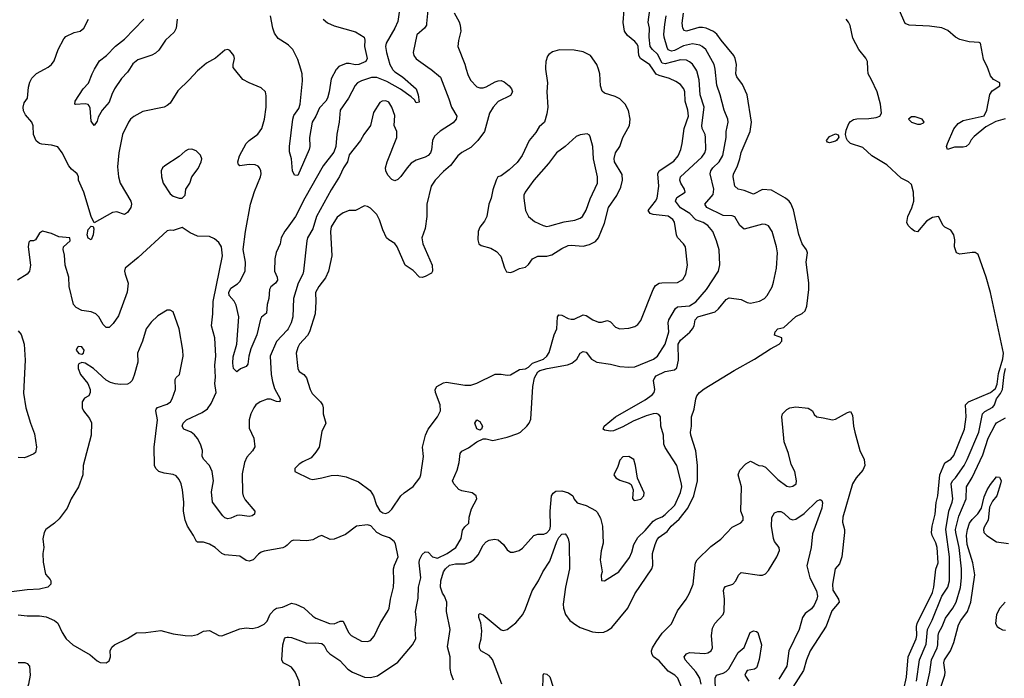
# Model space of a CAD drawing. Header units: inches. Extents: x 1682530 to 1839546, y 640742 to 791647.
# Tile 640 of 656: x 1758240 to 1764722, y 705989 to 710326. Entities that reach past the tile are written whole.
import ezdxf

# ---------------------------------------------------------------- set-up
doc = ezdxf.new("R2010")
doc.units = ezdxf.units.IN
doc.header["$MEASUREMENT"] = 0
for name, color, linetype in [('B7750', 7, 'Continuous'), ('B7751', 7, 'Continuous'), ('B7760', 7, 'Continuous'), ('B7761', 7, 'Continuous')]:
    doc.layers.add(name, color=color, linetype=linetype)

msp = doc.modelspace()

# ---------------------------------------------------------------- linework, layer by layer
at = {"layer": 'B7750', "color": 5}
for points, elevation in [([(1759422.8, 710000), (1759410.2, 709989.8), (1759356.4, 709930), (1759282.1, 709857.9), (1759230, 709777), (1759210, 709760.9), (1759190, 709749.6), (1759050, 709720.9), (1758991.6, 709688.4), (1758970.2, 709669.8), (1758956.1, 709650), (1758917.8, 709570), (1758893.4, 709450), (1758884.2, 709355.8), (1758891.1, 709290), (1758901.5, 709250), (1758972.5, 709130), (1758976, 709110), (1758971, 709090), (1758950, 709056.9), (1758930, 709043), (1758879.5, 709059.5), (1758850, 709056.8), (1758730, 708988), (1758710, 709029), (1758661.5, 709190), (1758627.6, 709270), (1758627.6, 709290), (1758618.7, 709310), (1758581.5, 709341.5), (1758563.3, 709363.3), (1758520.4, 709450), (1758490, 709488.3), (1758450, 709500.3), (1758385.4, 709505.4), (1758369.5, 709510), (1758348, 709528), (1758331.1, 709570), (1758327.8, 709627.8), (1758320.7, 709650), (1758278.2, 709698.2), (1758265.7, 709725.7), (1758262.3, 709750), (1758270, 709777.4), (1758290.8, 709810), (1758298.8, 709881.2), (1758306.6, 709913.4), (1758319.6, 709940.4), (1758350, 709972), (1758404, 710000)], 840), ([(1758963, 710000), (1758950, 709979.5), (1758910, 709937.6), (1758864.2, 709870), (1758846.3, 709833.7), (1758830, 709783.6), (1758783.1, 709730), (1758757, 709683), (1758750, 709658), (1758730, 709628.7), (1758710, 709658), (1758703.7, 709743.7), (1758698.2, 709758.2), (1758690, 709767.6), (1758671, 709771), (1758608, 709768), (1758604, 709770), (1758604.2, 709790), (1758657.7, 709870), (1758691.9, 709908.1), (1758716.5, 709970), (1758733.3, 710000)], 820), ([(1760000, 708953.3), (1759985.9, 708934.1), (1759962.1, 708890), (1759954.3, 708850), (1759928.1, 708792), (1759919.4, 708750), (1759916.6, 708670), (1759935.5, 708630), (1759936.9, 708610), (1759923.8, 708590), (1759894.3, 708565.7), (1759883.5, 708550), (1759879.7, 708490), (1759869.5, 708449.5), (1759865.7, 708394.3), (1759831.9, 708368.1), (1759825.3, 708354.7), (1759801.7, 708250), (1759761.6, 708158.4), (1759747.7, 708110), (1759741.4, 708058.6), (1759730, 708041.6), (1759692.5, 708027.5), (1759670, 708006), (1759648.4, 708030), (1759643.3, 708063.3), (1759645.6, 708105.6), (1759669.3, 708190), (1759682.3, 708370), (1759665.1, 708445.1), (1759651.4, 708471.4), (1759619.3, 708510), (1759616.5, 708530), (1759630, 708556.9), (1759673.8, 708586.2), (1759690, 708602.6), (1759723.9, 708670), (1759727.4, 708730), (1759712, 708812), (1759725.6, 708930), (1759758.8, 709110), (1759786.3, 709193.7), (1759826.3, 709290), (1759829.6, 709310), (1759827.6, 709330), (1759819.6, 709350), (1759810, 709360.7), (1759790, 709369.6), (1759750, 709372.8), (1759690, 709362.7), (1759681.2, 709370), (1759675.6, 709390), (1759686.6, 709430), (1759729.8, 709510), (1759750, 709530.2), (1759808.1, 709571.9), (1759834.8, 709610), (1759852.4, 709670), (1759863.5, 709750), (1759863.5, 709823.5), (1759857.6, 709850), (1759830, 709877.6), (1759750, 709909.7), (1759710, 709932), (1759653.4, 710000)], 840), ([(1760000, 708281.1), (1759930, 708206), (1759889.5, 708110), (1759895.8, 707990), (1759904.2, 707944.2), (1759917.4, 707897.4), (1759955.6, 707830), (1759953.4, 707810), (1759930, 707811.1), (1759890, 707826.4), (1759870, 707827.9), (1759822.7, 707810), (1759795.2, 707790), (1759781.6, 707770), (1759761.6, 707730), (1759750.2, 707690), (1759750, 707636.3), (1759782, 707570), (1759787.6, 707512.4), (1759773.4, 707486.6), (1759734.7, 707445.3), (1759719.6, 707410), (1759704.7, 707335.3), (1759707.5, 707210), (1759711.9, 707190), (1759725.2, 707165.2), (1759787.2, 707090), (1759786.4, 707070), (1759770, 707059.1), (1759750, 707054), (1759690, 707063.5), (1759670, 707062), (1759630, 707043.1), (1759610, 707039.7), (1759590, 707045.4), (1759578.3, 707058.3), (1759509.8, 707150), (1759502.7, 707217.3), (1759516.4, 707290), (1759507.9, 707350), (1759488.7, 707390), (1759453, 707430), (1759441.6, 707450), (1759443, 707490), (1759430, 707531.8), (1759410, 707567.3), (1759390, 707591.3), (1759369, 707609), (1759320.9, 707630), (1759309.7, 707649.7), (1759315.8, 707670), (1759337.6, 707690), (1759441.1, 707738.9), (1759475.6, 707764.4), (1759501.2, 707798.8), (1759532.9, 707870), (1759524.1, 707930), (1759528.4, 707971.6), (1759524.5, 708050), (1759530.6, 708110.6), (1759525.7, 708230), (1759502.3, 708310), (1759512, 708388), (1759513.4, 708470), (1759575.1, 708770), (1759568.2, 708830), (1759550, 708857.6), (1759523.1, 708883.1), (1759490, 708897.4), (1759410, 708900.8), (1759362.3, 708922.3), (1759310, 708957), (1759250, 708938), (1759230, 708939.5), (1759210, 708934.5), (1759020.5, 708759.5), (1758934, 708690), (1758930.3, 708670), (1758934, 708650), (1758953, 708590), (1758947.3, 708532.7), (1758890, 708376.2), (1758855, 708325), (1758830, 708299.7), (1758810, 708298.9), (1758790, 708318.9), (1758761.4, 708370), (1758741.3, 708390), (1758710, 708401.4), (1758649.7, 708410), (1758611.1, 708430), (1758595.1, 708450), (1758565.8, 708570), (1758563.1, 708630), (1758538.7, 708710), (1758534.8, 708774.8), (1758526.6, 708813.4), (1758529.4, 708830.6), (1758571.6, 708870), (1758569, 708889), (1758497, 708897), (1758450, 708917.2), (1758390, 708932.7), (1758370, 708919), (1758343.5, 708876.5), (1758330, 708869), (1758310, 708868.7), (1758299.6, 708860.4), (1758296.3, 708830), (1758310.3, 708710), (1758304.9, 708670), (1758290, 708649.5), (1758224.9, 708610)], 860), ([(1760000, 706866.8), (1759990, 706857.2), (1759971.7, 706848.3), (1759850, 706826), (1759830, 706818.7), (1759812.9, 706807.1), (1759777, 706770), (1759750, 706759.8), (1759730, 706765.7), (1759690, 706792.6), (1759590, 706803.2), (1759571.2, 706810), (1759526.6, 706850), (1759490, 706873.4), (1759450, 706886.4), (1759410, 706885), (1759403.8, 706890), (1759385.2, 706930), (1759344.4, 706990), (1759328.4, 707030), (1759318.2, 707090), (1759319.8, 707150), (1759310.8, 707229.2), (1759302.6, 707270), (1759290, 707297.7), (1759270, 707321.6), (1759251, 707331), (1759190, 707339.2), (1759156, 707350), (1759135.6, 707370), (1759127.6, 707390), (1759125.3, 707510), (1759146.5, 707690), (1759136.2, 707750), (1759138.6, 707761.4), (1759146.8, 707773.2), (1759210, 707793.6), (1759232.4, 707810), (1759244.8, 707830), (1759264.7, 707890), (1759264.2, 707955.8), (1759270, 707970.4), (1759291.6, 707990), (1759316.5, 708110), (1759314, 708150), (1759289.8, 708290), (1759250, 708402), (1759230, 708414), (1759210, 708412.7), (1759150, 708375.6), (1759106.1, 708333.9), (1759072.9, 708290), (1759048.9, 708210), (1759014.9, 708130), (1759016.9, 708070), (1758994.3, 707985.7), (1758979.5, 707950), (1758965.4, 707934.6), (1758950, 707926.6), (1758904.4, 707924.4), (1758868.1, 707928.1), (1758837.6, 707937.6), (1758810, 707952.7), (1758726.6, 708030), (1758670, 708063.7), (1758650, 708069.2), (1758630, 708059), (1758624.9, 708050), (1758624.4, 708030), (1758640.4, 707990), (1758687.7, 707930), (1758704.9, 707890), (1758704, 707870), (1758694.8, 707850), (1758666, 707834), (1758650.6, 707810), (1758650.5, 707770.5), (1758659.3, 707750), (1758699.4, 707699.4), (1758712.3, 707672.3), (1758710.1, 707590), (1758657.4, 707390), (1758655.3, 707330), (1758626.3, 707250), (1758578, 707170), (1758552.9, 707110), (1758500.1, 707039.9), (1758470, 707010.8), (1758413, 706970), (1758400.5, 706950), (1758392.3, 706907.7), (1758398.7, 706850), (1758392.4, 706810), (1758394.2, 706754.2), (1758410, 706674), (1758439.8, 706639.8), (1758444.7, 706630), (1758444.7, 706610), (1758424.7, 706590), (1758370, 706576), (1758290, 706572.7), (1758170, 706556.2)], 880), ([(1758230, 708276.4), (1758250, 708253.4), (1758269.5, 708190), (1758275.5, 708084.5), (1758266.1, 707866.1), (1758279.6, 707770), (1758310.2, 707670), (1758338.1, 707598.1), (1758351.6, 707510), (1758343.4, 707476.6), (1758332.8, 707467.2), (1758290, 707447.6), (1758270, 707440.5), (1758230, 707443.1)], 860), ([(1758230, 706407.4), (1758290, 706399.8), (1758370, 706400.4), (1758413.3, 706393.3), (1758470.1, 706370.1), (1758490, 706351.6), (1758520.2, 706290), (1758546.2, 706250), (1758590, 706209), (1758702.9, 706142.9), (1758750, 706104), (1758770, 706094), (1758809.2, 706090.8), (1758830, 706104.7), (1758837, 706130), (1758834.5, 706170), (1758845.9, 706194.1), (1758863.7, 706210), (1758950, 706250.3), (1759010, 706288.4), (1759070, 706290.4), (1759170, 706304), (1759250, 706282.5), (1759330.2, 706270.2), (1759370, 706269.1), (1759410, 706278.7), (1759450, 706299.3), (1759490, 706304.4), (1759550, 706271.7), (1759570, 706268.9), (1759690, 706314.7), (1759730, 706321.3), (1759770, 706318.2), (1759810, 706325.8), (1759850, 706346.7), (1759870, 706365.8), (1759889.1, 706410.9), (1759917.2, 706442.8), (1759930, 706450.1), (1759970, 706457.3), (1760000, 706470.4)], 880), ([(1760000, 706077.6), (1759974.5, 706090), (1759965.1, 706110), (1759972, 706210), (1759983.1, 706250), (1759990, 706257.4), (1760000, 706259.1)], 860), ([(1758230, 706092.7), (1758274.2, 706094.2), (1758290, 706087.3), (1758304.9, 706070), (1758308.5, 706010), (1758298, 705950), (1758290.5, 705930), (1758257.5, 705882.5), (1758226.4, 705790)], 860)]:
    msp.add_lwpolyline(points, dxfattribs=dict(at, elevation=elevation))
for points, elevation in [([(1759374.2, 709474.2), (1759350, 709471.8), (1759330, 709460.9), (1759290, 709425.2), (1759195.6, 709364.4), (1759180.7, 709350), (1759170.7, 709330), (1759173.4, 709290), (1759184.4, 709250), (1759230, 709178), (1759250, 709164), (1759290, 709150.8), (1759310, 709151), (1759329, 709170), (1759334.5, 709210), (1759359.5, 709250), (1759374, 709290), (1759413.9, 709346.1), (1759435.6, 709390), (1759438.4, 709410), (1759430, 709434), (1759402.7, 709462.7)], 860), ([(1758710, 708876.2), (1758690, 708887.3), (1758684.9, 708910), (1758690, 708944.9), (1758710, 708966.7), (1758724, 708964), (1758728.8, 708948.8), (1758723.2, 708910)], 840), ([(1758630, 708174.5), (1758621, 708170), (1758610.8, 708150), (1758630, 708126.8), (1758650, 708122.8), (1758659, 708130), (1758665.2, 708150), (1758650, 708172.3)], 880)]:
    msp.add_lwpolyline(points, close=True, dxfattribs=dict(at, elevation=elevation))
at = {"layer": 'B7751', "color": 5}
for points, elevation in [([(1760000, 710163.9), (1759942, 710202), (1759917.7, 710237.7), (1759905.8, 710270), (1759891.7, 710350)], 820), ([(1758404, 710000), (1758427.7, 710012.3), (1758450, 710030.5), (1758466.2, 710053.8), (1758494.3, 710130), (1758530, 710198.8), (1758544.4, 710215.6), (1758599.6, 710240.4), (1758639, 710250), (1758662.7, 710270), (1758692.3, 710330)], 840), ([(1758733.3, 710000), (1758764.3, 710055.7), (1758811.1, 710088.9), (1758870, 710150.3), (1758930, 710198.2), (1759057.7, 710330)], 820), ([(1759275.7, 710330), (1759269.4, 710270), (1759257.1, 710242.9), (1759199.1, 710190), (1759155, 710125), (1759133.6, 710106.3), (1759110, 710092.9), (1759018.5, 710061.5), (1758985.1, 710034.9), (1758963, 710000)], 820), ([(1759653.4, 710000), (1759645.1, 710010), (1759644.5, 710030), (1759655.1, 710070), (1759649.4, 710089.4), (1759623.1, 710123.1), (1759610, 710128.7), (1759590, 710125.2), (1759530, 710072.3), (1759470, 710038.4), (1759422.8, 710000)], 840)]:
    msp.add_lwpolyline(points, dxfattribs=dict(at, elevation=elevation))
at = {"layer": 'B7760', "color": 5}
for points, elevation in [([(1760000, 706259.1), (1760010, 706260.8), (1760030, 706257.3), (1760130, 706220.2), (1760190, 706223.8), (1760230, 706217.3), (1760244.2, 706204.2), (1760262.4, 706170), (1760281.5, 706150), (1760347.5, 706107.5), (1760399.3, 706050), (1760430, 706029.5), (1760510, 705997.5), (1760550, 705994.7), (1760595.5, 706004.5), (1760730, 706095.8), (1760826.3, 706210), (1760847.1, 706250), (1760842.4, 706310), (1760851.5, 706371.5), (1760846, 706430), (1760864.2, 706515.8), (1760865, 706590), (1760880.8, 706650), (1760869.8, 706750), (1760871.1, 706768.9), (1760877.5, 706782.5), (1760890, 706804), (1760910, 706821), (1760930, 706818.8), (1760957.1, 706790), (1760990, 706780.6), (1761053, 706810), (1761112.1, 706850), (1761145.6, 706910), (1761154.5, 706965.5), (1761170, 706986), (1761197.2, 707010), (1761199.5, 707050), (1761214.3, 707105.7), (1761249.4, 707170), (1761245.2, 707190), (1761219, 707210), (1761150, 707223.1), (1761130, 707231.3), (1761096.9, 707270), (1761088.6, 707290), (1761120.4, 707359.6), (1761133.5, 707410), (1761140.5, 707470), (1761150, 707485.5), (1761194.3, 707505.7), (1761250, 707546.8), (1761290, 707564.9), (1761310, 707565.5), (1761354.9, 707554.9), (1761450, 707577.5), (1761518.9, 707601.1), (1761536.1, 707610), (1761577.6, 707650), (1761594.5, 707670), (1761605.5, 707694.5), (1761617.2, 707910), (1761630, 707967.9), (1761650, 708006.6), (1761664.9, 708015.1), (1761712.4, 708030), (1761845.8, 708054.2), (1761875.6, 708064.4), (1761907.4, 708090), (1761930, 708128.9), (1761950, 708141.7), (1761970, 708136.9), (1762003.2, 708090), (1762038.9, 708070), (1762130, 708056.9), (1762190, 708043), (1762250, 708037.6), (1762290, 708040.2), (1762412.2, 708090), (1762439.5, 708110), (1762490, 708190.3), (1762513.9, 708270), (1762509.9, 708330), (1762513.5, 708350), (1762557, 708423), (1762570, 708434.9), (1762650, 708442.5), (1762691.6, 708468.4), (1762761.8, 708550), (1762841.1, 708670), (1762848.5, 708711.5), (1762843.8, 708810), (1762827.9, 708870), (1762802.3, 708930), (1762770, 708971.2), (1762739.7, 708990), (1762690, 709007.1), (1762651.4, 709050), (1762590, 709086.4), (1762556.8, 709130), (1762565, 709155), (1762620.9, 709190), (1762616.2, 709210), (1762592.3, 709250), (1762585.3, 709270), (1762589.8, 709290), (1762730, 709421.4), (1762750.3, 709449.7), (1762757.4, 709470), (1762755.4, 709550), (1762751.4, 709570), (1762732.9, 709610), (1762731.2, 709630), (1762744.9, 709750), (1762720.2, 709830), (1762712.5, 709930), (1762697.2, 709990), (1762690.7, 710000)], 860), ([(1760946.7, 710000), (1761010, 709947), (1761064.9, 709804.9), (1761081.5, 709750), (1761116.9, 709690), (1761112.7, 709670), (1761094.4, 709645.6), (1761007.9, 709592.1), (1760970, 709557.8), (1760957.5, 709530), (1760951.3, 709468.7), (1760944.8, 709450), (1760930, 709431.3), (1760910, 709419.9), (1760850, 709400.6), (1760818, 709382), (1760790, 709350.9), (1760750, 709292.4), (1760730, 709272.4), (1760710, 709264), (1760690, 709274), (1760662.5, 709302.5), (1760649.9, 709329.9), (1760648.2, 709350), (1760658.6, 709390), (1760723.4, 709550), (1760723.2, 709590), (1760704.7, 709630), (1760710, 709695.3), (1760690, 709749.2), (1760670, 709782), (1760650, 709792.2), (1760626, 709790), (1760610, 709780.9), (1760570, 709714), (1760548.9, 709630), (1760504.9, 709570), (1760484.2, 709530), (1760410, 709435.8), (1760397.5, 709390), (1760372.6, 709350), (1760346.3, 709293.7), (1760290, 709206.2), (1760194.2, 709030), (1760170, 708948.4), (1760135.5, 708890), (1760129.4, 708870), (1760107.4, 708670), (1760103, 708650), (1760073.5, 708590), (1760043.3, 708490), (1760037.4, 708370), (1760028.1, 708330), (1760008.3, 708290), (1760000, 708281.1)], 860), ([(1760693.5, 710000), (1760695.8, 709995.8), (1760710, 709981.9), (1760760.7, 709950), (1760849, 709870), (1760863.2, 709830), (1760870, 709782), (1760850, 709778.4), (1760838.3, 709798.3), (1760817, 709817), (1760747.1, 709867.1), (1760657.8, 709917.8), (1760590, 709944.7), (1760555.1, 709944.9), (1760490, 709923.7), (1760464.2, 709910), (1760447.9, 709892.1), (1760404.6, 709810), (1760348.6, 709730), (1760343, 709650), (1760328.8, 709571.2), (1760320.6, 709490), (1760307.4, 709452.6), (1760237.5, 709362.5), (1760116.6, 709150), (1760056.3, 709030), (1760000, 708953.3)], 840), ([(1760324.7, 710000), (1760322.5, 709997.5), (1760290, 709936), (1760278.2, 709850), (1760265.9, 709810), (1760254.6, 709790), (1760214.3, 709745.7), (1760190, 709691.2), (1760165.6, 709650), (1760148, 709550), (1760150.2, 709490), (1760145.7, 709470), (1760070, 709299.7), (1760050, 709302), (1760036.9, 709330), (1760029.5, 709409.5), (1760016.3, 709456.3), (1760015.1, 709490), (1760037, 709670), (1760045.5, 709694.5), (1760078.1, 709741.9), (1760086.7, 709770), (1760102.8, 709922.8), (1760099.1, 709970), (1760089.8, 710000)], 820), ([(1761179.8, 710000), (1761190, 709965.5), (1761207.4, 709927.4), (1761250, 709884.6), (1761270, 709876.1), (1761290, 709876.9), (1761310, 709883.8), (1761370, 709916.1), (1761390, 709924), (1761410, 709924.9), (1761430, 709916.5), (1761463.2, 709890), (1761478.5, 709870), (1761483.2, 709850), (1761470, 709826.8), (1761390, 709786.6), (1761356.8, 709750), (1761332.5, 709710), (1761300.8, 709590), (1761255.5, 709530), (1761210, 709483.1), (1761150, 709451.8), (1761124.7, 709430), (1761075.3, 709364.7), (1761030, 709326.8), (1760974, 709270), (1760949.5, 709230.5), (1760919.3, 709110), (1760920.9, 709030), (1760909.4, 708950.5), (1760888.2, 708890), (1760894.3, 708850), (1760954.8, 708710), (1760956.9, 708670), (1760950, 708657.6), (1760910, 708634.7), (1760890, 708628.5), (1760871.2, 708631.2), (1760830, 708673.3), (1760777.6, 708710), (1760726, 708830), (1760710, 708852.1), (1760670, 708875.1), (1760654, 708890), (1760630, 708942), (1760607.9, 709007.9), (1760590, 709042), (1760550, 709083.6), (1760530, 709096.3), (1760510, 709100.5), (1760450.2, 709069.7), (1760410, 709069.7), (1760370, 709054.3), (1760330, 709026.3), (1760290, 708962.7), (1760286.2, 708930), (1760295.9, 708770), (1760272, 708670), (1760253.8, 708626.2), (1760210, 708569.7), (1760187, 708530), (1760189.4, 708470), (1760185.3, 708390), (1760147.2, 708270), (1760133.9, 708246.1), (1760082.6, 708190), (1760070, 708167), (1760059.3, 708130), (1760070.3, 708030), (1760080.4, 708010), (1760110, 707988.7), (1760127.5, 707967.5), (1760151.8, 707891.8), (1760165.1, 707865.1), (1760220.9, 707810), (1760233.4, 707790), (1760238.7, 707770), (1760238.7, 707730), (1760254.4, 707670), (1760230, 707615.3), (1760210.4, 707510), (1760190, 707477.2), (1760159, 707441), (1760104.4, 707415.6), (1760080.6, 707399.4), (1760051, 707370), (1760051.3, 707351.3), (1760150, 707302), (1760170, 707299.1), (1760230, 707308.2), (1760290, 707324.2), (1760330, 707326.5), (1760390, 707316.1), (1760470, 707283.1), (1760546.1, 707226.1), (1760568.4, 707190), (1760588.2, 707128.2), (1760610, 707091), (1760630, 707078.8), (1760650, 707074), (1760670, 707084), (1760690, 707102.8), (1760749.2, 707190), (1760770, 707210.7), (1760830, 707252.6), (1760873.6, 707310), (1760880.5, 707330), (1760898, 707450), (1760891.1, 707510), (1760912, 707590), (1760928.6, 707630), (1760989.7, 707710), (1761009.7, 707750), (1761008.5, 707790), (1760977.6, 707870), (1760975.6, 707890), (1760986.6, 707910), (1761030, 707934.3), (1761050, 707938.2), (1761170, 707918.2), (1761210, 707920.2), (1761250, 707932.9), (1761370, 707991.7), (1761410, 707991.8), (1761450, 707984.4), (1761470, 707988.2), (1761530, 708022.4), (1761570, 708026.4), (1761590, 708038.3), (1761616.3, 708063.7), (1761687.6, 708090), (1761711.2, 708110), (1761724.7, 708135.3), (1761758.5, 708250), (1761775, 708290), (1761781, 708370), (1761790, 708383.1), (1761810, 708379.1), (1761850, 708357.8), (1761870, 708352.9), (1761890, 708354), (1761950, 708382.8), (1761970, 708376.9), (1762013, 708350), (1762050, 708334.3), (1762070, 708334.3), (1762110, 708345.3), (1762130, 708336.4), (1762161.4, 708301.4), (1762190, 708290.3), (1762250, 708294.4), (1762290, 708305.5), (1762310, 708318), (1762330, 708344), (1762410.8, 708550), (1762425.1, 708574.9), (1762449.1, 708590.9), (1762466.4, 708593.6), (1762570, 708595.3), (1762604.6, 708615.4), (1762625.1, 708650), (1762636.4, 708710), (1762622, 708830), (1762610.5, 708850.5), (1762571.2, 708891.2), (1762563.5, 708910), (1762550, 708991.8), (1762539.1, 709010), (1762510, 709031.4), (1762410, 709043.2), (1762390.6, 709050.6), (1762376.4, 709070), (1762425, 709130), (1762435.6, 709150), (1762447.9, 709230), (1762439.9, 709310), (1762448.9, 709330), (1762546.4, 709393.6), (1762575, 709430), (1762592.2, 709470), (1762602.1, 709510), (1762613.9, 709610), (1762642.2, 709690), (1762638.4, 709730), (1762619.9, 709790), (1762618.4, 709850), (1762612.5, 709870), (1762590, 709898.2), (1762558.7, 709918.7), (1762517.8, 709937.8), (1762450, 709957.1), (1762430, 709967.1), (1762406.9, 710000)], 880), ([(1761096.1, 705976.1), (1761079.4, 706019.4), (1761074.5, 706054.5), (1761074.4, 706130), (1761055.4, 706195.4), (1761074.2, 706310), (1761048.7, 706430), (1761051.7, 706490), (1761035.9, 706530), (1761022.8, 706550), (1761009.3, 706590), (1761012.2, 706630), (1761029.9, 706690), (1761043.9, 706710), (1761070, 706733.7), (1761110, 706742), (1761170, 706742.3), (1761205.7, 706754.3), (1761230, 706769.3), (1761258.4, 706801.6), (1761290, 706866.4), (1761310, 706886.7), (1761330, 706898), (1761365.8, 706905.8), (1761390, 706901.6), (1761426, 706870), (1761450, 706835.5), (1761470, 706820.5), (1761490, 706819.3), (1761528.2, 706831.8), (1761550, 706846), (1761623.5, 706930), (1761650, 706937.5), (1761690, 706939.2), (1761710, 706946.7), (1761730.2, 706969.8), (1761734.6, 706990), (1761731.1, 707090), (1761741.6, 707190), (1761752, 707208), (1761770, 707221.2), (1761810, 707223.4), (1761852.7, 707210), (1761880.7, 707190), (1761890, 707168.7), (1761910, 707143.9), (1761970, 707126.9), (1762030, 707094), (1762042.5, 707082.5), (1762062.9, 707042.9), (1762076, 706990), (1762081.7, 706878.3), (1762068, 706828), (1762062, 706770), (1762074, 706690), (1762068.2, 706668.2), (1762070, 706634), (1762090, 706631), (1762185.2, 706690), (1762254.7, 706785.3), (1762270, 706820.7), (1762283.7, 706870), (1762310, 706917.3), (1762357.3, 706962.7), (1762410, 707023.3), (1762430, 707036.8), (1762470, 707052.7), (1762490, 707067.2), (1762553.7, 707130), (1762590, 707213.1), (1762598.1, 707250), (1762597.2, 707270), (1762566, 707390), (1762489, 707509), (1762479.8, 707530), (1762477.4, 707590), (1762459.8, 707650), (1762459.4, 707710), (1762446.9, 707726.9), (1762430, 707732.6), (1762410.6, 707730.6), (1762363.3, 707716.7), (1762277.8, 707682.2), (1762210, 707645), (1762150, 707619.6), (1762130, 707616), (1762090, 707622), (1762082, 707630), (1762088.7, 707650), (1762162, 707710), (1762356.9, 707823.1), (1762403.9, 707856.1), (1762416.2, 707870), (1762422.2, 707890), (1762412.2, 707950), (1762420.2, 707970), (1762430, 707979.8), (1762490, 708010.1), (1762550, 708019.7), (1762566.6, 708033.4), (1762577, 708083), (1762574.9, 708190), (1762590, 708216.6), (1762651.6, 708268.4), (1762669.9, 708290), (1762680.2, 708310), (1762686.2, 708350), (1762704.5, 708370), (1762817.6, 708402.4), (1762839.2, 708420.8), (1762890, 708484), (1762910, 708494.9), (1762990, 708484), (1763030, 708462.8), (1763050, 708460.2), (1763110, 708472.6), (1763142.4, 708490), (1763160.4, 708510), (1763193.4, 708566.6), (1763203.2, 708596.8), (1763222.3, 708690), (1763227.9, 708790), (1763222.2, 708830), (1763193.3, 708930), (1763170, 708967.6), (1763150, 708977.7), (1763130, 708979.2), (1763010, 708946.9), (1762980.9, 708970), (1762947.8, 709027.8), (1762930, 709034.1), (1762870, 709037.2), (1762762.7, 709090), (1762749.8, 709110), (1762805, 709175), (1762808.5, 709210), (1762786.1, 709310), (1762789.2, 709330), (1762802.7, 709350), (1762845.7, 709390), (1762869, 709431), (1762891.2, 709550), (1762889.9, 709590.1), (1762903.7, 709650), (1762901.7, 709670), (1762876.5, 709730), (1762851.9, 709830), (1762830, 709894.5), (1762818.1, 710000)], 840), ([(1761702, 710000), (1761713.9, 709910), (1761710.8, 709850), (1761715.9, 709750), (1761710, 709705.2), (1761693.8, 709650), (1761660.7, 709619.3), (1761637.6, 709582.4), (1761594.5, 709530), (1761547.7, 709432.3), (1761515, 709385), (1761463.3, 709336.7), (1761410, 709298.3), (1761388.5, 709290), (1761375.8, 709270), (1761353.7, 709206.3), (1761343.1, 709150), (1761328.9, 709110), (1761314.3, 709030), (1761300, 709000), (1761270, 708960.5), (1761258.4, 708930), (1761255.3, 708875.3), (1761261.6, 708850), (1761278, 708838), (1761341.1, 708821.1), (1761379.3, 708799.3), (1761408.1, 708768.1), (1761431.5, 708691.5), (1761445.5, 708665.5), (1761470, 708660.4), (1761490, 708668.7), (1761530, 708688.5), (1761570, 708696.4), (1761590, 708713), (1761615.1, 708750), (1761650, 708768.2), (1761710, 708768.3), (1761743, 708777), (1761810, 708819.2), (1761850, 708838.5), (1761870, 708841.4), (1761950, 708834.7), (1761990, 708846.4), (1762030, 708866), (1762050, 708890.4), (1762090, 708985.3), (1762115.3, 709090), (1762171.9, 709168.1), (1762196.9, 709223.1), (1762208.9, 709270), (1762205.9, 709305.9), (1762156.7, 709390), (1762152.4, 709412.4), (1762162.1, 709450), (1762189.9, 709490), (1762210.5, 709550), (1762253.6, 709630), (1762258.8, 709670), (1762248.1, 709728.1), (1762224.8, 709770), (1762190, 709805.3), (1762160.2, 709820.2), (1762090, 709842.8), (1762074.6, 709854.6), (1762062.6, 709890), (1762059.5, 709970), (1762049.7, 710000)], 920), ([(1761412.9, 705950), (1761352.6, 706112.6), (1761330, 706138.9), (1761275.1, 706170), (1761266.8, 706186.8), (1761267.8, 706210), (1761278.3, 706250), (1761281.8, 706301.8), (1761274.8, 706354.8), (1761261.6, 706390), (1761262.7, 706410), (1761270, 706416.3), (1761290, 706408.2), (1761410, 706308.7), (1761423.4, 706303.4), (1761450, 706310.2), (1761505.1, 706354.9), (1761551.4, 706410), (1761570, 706447), (1761614, 706566), (1761656.4, 706630), (1761683.7, 706690), (1761730, 706760.3), (1761776, 706890), (1761790, 706915.8), (1761810, 706937.4), (1761830, 706940.3), (1761839.5, 706930), (1761851.3, 706910), (1761856.7, 706876.7), (1761858.9, 706710), (1761833, 706590), (1761817.4, 706477.4), (1761819.7, 706450), (1761833.6, 706410), (1761862.6, 706370), (1761901, 706341), (1761930, 706323.6), (1762010, 706295.3), (1762050, 706290.2), (1762086, 706294), (1762110, 706304), (1762137.3, 706322.7), (1762243.6, 706450), (1762290, 706544.5), (1762400.3, 706710), (1762408.1, 706731.9), (1762405.5, 706810), (1762422.9, 706870), (1762437.5, 706902.5), (1762450, 706919.3), (1762503.3, 706956.7), (1762528.4, 706990), (1762582.4, 707037.6), (1762637.7, 707110), (1762678, 707190), (1762701.1, 707290), (1762701.6, 707390), (1762690, 707486.6), (1762657.4, 707590), (1762655.3, 707610), (1762661.6, 707650), (1762662.4, 707710), (1762679.2, 707760.8), (1762690.3, 707830), (1762698.4, 707850), (1762714.1, 707870), (1762745.9, 707894.1), (1762943.3, 708016.7), (1763078.2, 708090), (1763181.7, 708158.3), (1763239.5, 708190), (1763257.2, 708210), (1763258, 708230), (1763209.5, 708249.5), (1763213.2, 708270), (1763230, 708290.4), (1763270, 708299.1), (1763349, 708371), (1763390, 708390.3), (1763411.1, 708408.9), (1763421.6, 708438.4), (1763435.2, 708550), (1763434, 708594), (1763416.8, 708730), (1763426.6, 708790), (1763420.4, 708810), (1763390.7, 708850.7), (1763370, 708912.3), (1763334.6, 709074.6), (1763315.9, 709115.9), (1763306.3, 709130), (1763282.4, 709150), (1763190, 709202.5), (1763130, 709208.1), (1763070, 709176.4), (1763010, 709202), (1762969.6, 709209.6), (1762947.3, 709230), (1762936.4, 709290), (1762939.2, 709310), (1762962.6, 709357.4), (1762981.4, 709410), (1762990, 709450.4), (1763048.3, 709590), (1763056.8, 709650), (1763028.7, 709830), (1762998.8, 709898.8), (1762961, 709950), (1762955.2, 709970), (1762956.8, 710000)], 820), ([(1764057.4, 705910), (1764077.3, 705997.3), (1764088.1, 706130), (1764142.4, 706250), (1764146, 706270), (1764143.7, 706330), (1764148.4, 706350), (1764250, 706553.6), (1764258.7, 706590), (1764270, 706707.3), (1764286.5, 706750), (1764279.4, 706850), (1764270, 706882), (1764246.6, 706930), (1764242.5, 706950), (1764246.3, 706990), (1764265.7, 707070), (1764273.6, 707146.4), (1764284.5, 707190), (1764297.8, 707330), (1764331.2, 707408.8), (1764370, 707432.1), (1764390, 707455.9), (1764460.5, 707630), (1764469.9, 707710.1), (1764466.5, 707790), (1764486.6, 707810), (1764630, 707871.2), (1764662.7, 707897.3), (1764674.9, 707925.1), (1764684.5, 707995.5), (1764712.5, 708092.5), (1764717.5, 708130), (1764631, 708530), (1764602.9, 708630), (1764550, 708778.8), (1764530, 708791.7), (1764510, 708793.5), (1764430, 708781), (1764406, 708790), (1764394.5, 708830), (1764396.1, 708876.1), (1764389.6, 708909.6), (1764370, 708939), (1764330, 708959), (1764319, 708970), (1764288.9, 709028.9), (1764250, 709023.7), (1764210, 708998), (1764150, 708929.6), (1764130, 708934), (1764110, 708947.6), (1764087.8, 708970), (1764079.7, 708990), (1764085.7, 709030), (1764113.9, 709086.1), (1764126.5, 709130), (1764124.2, 709190), (1764110, 709239.7), (1764090, 709257.2), (1764042.4, 709282.4), (1763947.7, 709370), (1763850, 709429.8), (1763790, 709484.1), (1763709.6, 709509.6), (1763688.9, 709530), (1763682.7, 709542.7), (1763676.4, 709570), (1763681.1, 709598.9), (1763698.3, 709641.7), (1763710, 709656.3), (1763730, 709668.2), (1763750, 709672.2), (1763830, 709674), (1763878, 709682), (1763902, 709690), (1763912.7, 709710), (1763907, 709770), (1763883.7, 709850), (1763848, 709930), (1763824.7, 709970), (1763823, 710000)], 780), ([(1764728.1, 709671.9), (1764665.6, 709654.4), (1764600.5, 709619.5), (1764522.7, 709557.3), (1764504.5, 709535.5), (1764490.7, 709509.3), (1764470, 709490.9), (1764450, 709486.4), (1764394.1, 709485.9), (1764347.3, 709470), (1764340.9, 709490), (1764347.3, 709510), (1764390, 709607.6), (1764417.3, 709642.7), (1764450, 709661.1), (1764590, 709692.2), (1764606.2, 709730), (1764626.2, 709833.8), (1764642.6, 709857.4), (1764691.5, 709890), (1764691.3, 709910), (1764650, 709932.2), (1764630, 709956.3), (1764615.4, 710000)], 760), ([(1764143.6, 705970), (1764164.3, 706110), (1764206.3, 706213.7), (1764217.1, 706310), (1764247.9, 706372.1), (1764310, 706529.2), (1764350, 706589.2), (1764360.6, 706630), (1764361, 706790), (1764336.3, 706970), (1764355.7, 707090), (1764378.9, 707150), (1764382.1, 707170), (1764371.5, 707270), (1764379.9, 707290), (1764399.6, 707310), (1764457.6, 707390), (1764478.2, 707430), (1764553.5, 707610), (1764579.1, 707730), (1764594.3, 707745.7), (1764645.7, 707774.3), (1764656.8, 707790), (1764669.9, 707830), (1764696.4, 707863.6), (1764710.2, 707889.8), (1764721.4, 707990), (1764730, 708028.6)], 760), ([(1762596.4, 705930), (1762573.3, 705990), (1762552.8, 706010), (1762510, 706037.2), (1762450, 706104.6), (1762411.6, 706130), (1762400.5, 706150), (1762399.7, 706170), (1762406.2, 706190), (1762429, 706230), (1762470, 706286.5), (1762530, 706348.2), (1762570, 706432.7), (1762626.6, 706510), (1762649.9, 706550.1), (1762674, 706610), (1762686.1, 706733.9), (1762688.9, 706750), (1762699.8, 706770), (1762790, 706857.6), (1762855.2, 706904.8), (1762930, 706984.4), (1762987.7, 707012.3), (1763003.7, 707030), (1763002.9, 707050), (1762988.2, 707090), (1762990.6, 707250), (1762969.8, 707330), (1762980.7, 707359.3), (1763019.6, 707400.4), (1763050, 707418), (1763106.8, 707390), (1763130, 707387.3), (1763150, 707378.5), (1763230, 707298.9), (1763290, 707253.7), (1763310, 707248.9), (1763330, 707254.9), (1763351.5, 707270), (1763354.3, 707290), (1763341.8, 707350), (1763317.6, 707397.6), (1763302.1, 707470), (1763272.8, 707547.2), (1763257, 707710), (1763260.9, 707730), (1763290, 707759.3), (1763310, 707770.3), (1763350, 707777.3), (1763430, 707767.2), (1763458, 707750), (1763470, 707726.8), (1763486.8, 707710), (1763530, 707704.9), (1763590, 707690.4), (1763610, 707695.8), (1763690, 707740.4), (1763710, 707744.9), (1763722.3, 707722.3), (1763729.1, 707650), (1763738, 707610), (1763771.4, 707490), (1763799.1, 707430), (1763802.5, 707390), (1763790, 707360.2), (1763746.8, 707310), (1763723, 707270), (1763658, 707050), (1763656.4, 707016.4), (1763670.2, 706970), (1763670.2, 706950.2), (1763653, 706790), (1763636.5, 706743.5), (1763607.7, 706710), (1763590.1, 706610), (1763594, 706570), (1763631, 706511), (1763633.9, 706490), (1763587, 706433), (1763550, 706332.1), (1763444.8, 706170), (1763420.1, 706110), (1763400.4, 706039.6), (1763329.4, 705930)], 780), ([(1764209.2, 705930.8), (1764230.4, 706030), (1764241.5, 706110), (1764279.7, 706190), (1764284.9, 706210), (1764286.8, 706270), (1764291.7, 706290), (1764312.6, 706330), (1764334, 706386), (1764381.9, 706450), (1764404.4, 706490), (1764433.1, 706586.9), (1764439.7, 706650), (1764439.1, 706710), (1764423.6, 706850), (1764401.7, 706950), (1764401.5, 706970), (1764422.6, 707057.4), (1764469.9, 707170), (1764472.2, 707250), (1764509.2, 707310.8), (1764579.9, 707460.1), (1764616, 707570), (1764660.8, 707659.2), (1764670, 707671.8), (1764730, 707705)], 740), ([(1764303.5, 705930), (1764330.4, 706010), (1764331.9, 706030), (1764324.1, 706090), (1764328.3, 706110), (1764367.6, 706170), (1764390, 706224.4), (1764419.6, 706340.4), (1764436, 706370), (1764480.1, 706430), (1764501.3, 706490), (1764528.3, 706670), (1764515.3, 706750), (1764478.2, 706870), (1764472.2, 706930), (1764479.3, 706970), (1764492.8, 707010), (1764510, 707034.9), (1764547.4, 707072.6), (1764570.7, 707109.3), (1764590, 707184), (1764609.8, 707230), (1764630, 707264.4), (1764670, 707316.3), (1764690, 707314), (1764693, 707310), (1764700.4, 707290), (1764697.6, 707270), (1764672.4, 707190), (1764645.1, 707154.9), (1764624.3, 707115.7), (1764616.2, 707030), (1764590, 706983.7), (1764585.8, 706970), (1764587.5, 706950), (1764606, 706930), (1764670, 706887.3), (1764750, 706876.5)], 720), ([(1762726.6, 705950), (1762716.9, 705990), (1762691.3, 706031.3), (1762621.1, 706110), (1762614.8, 706130), (1762629.7, 706150), (1762650, 706158.4), (1762750, 706152.8), (1762770, 706156.9), (1762792.7, 706170), (1762800.3, 706190), (1762795, 706270), (1762801.2, 706318.8), (1762816.9, 706350), (1762871.5, 706408.5), (1762877.7, 706430), (1762880.7, 706510), (1762872.1, 706567.9), (1762877.2, 706582.8), (1762886.6, 706593.4), (1762934.3, 706610), (1762954.5, 706630), (1762971.9, 706668.1), (1762990, 706686.7), (1763110, 706668.8), (1763130, 706668.9), (1763150, 706676.9), (1763170, 706699.2), (1763223.9, 706790), (1763240.8, 706830), (1763240.4, 706850), (1763209.9, 706889.9), (1763201.6, 706910), (1763189.3, 706990), (1763191.9, 707048.1), (1763210, 707078), (1763230, 707087.1), (1763250, 707086.7), (1763270, 707075.8), (1763310, 707039.7), (1763330, 707032.3), (1763350, 707036.2), (1763405, 707075), (1763490, 707158.4), (1763510, 707166), (1763519.8, 707159.8), (1763524.5, 707144.5), (1763521.5, 707110), (1763459.2, 706940.8), (1763450.9, 706850), (1763421.1, 706730), (1763442.4, 706650), (1763485.4, 706565.4), (1763491.5, 706530), (1763487.9, 706510), (1763470, 706469.7), (1763453.2, 706446.8), (1763410, 706415.6), (1763392.3, 706390), (1763371, 706310), (1763304, 706170), (1763289.4, 706070), (1763237.4, 705982.6)], 760), ([(1760000, 706470.4), (1760030, 706483.5), (1760057.5, 706477.5), (1760110, 706453.4), (1760170, 706397.4), (1760190, 706384.4), (1760279.5, 706350), (1760310, 706347.2), (1760350, 706366.5), (1760370, 706364.4), (1760403.6, 706290), (1760421.3, 706270), (1760490, 706234), (1760530, 706230.5), (1760550, 706237.3), (1760574.3, 706265.7), (1760613.3, 706350), (1760665.4, 706434.6), (1760672, 706450), (1760680.5, 706510), (1760699.9, 706590), (1760703.7, 706630), (1760701.6, 706710), (1760706.4, 706733.6), (1760731.1, 706790), (1760714.8, 706874.7), (1760706, 706890), (1760674.9, 706914.9), (1760628.7, 706930), (1760590, 706949.2), (1760552.5, 706992.5), (1760530, 706999), (1760458, 706990), (1760383.9, 706936.1), (1760310, 706904.8), (1760282.8, 706902.8), (1760230, 706928.9), (1760210, 706923.1), (1760170, 706901.6), (1760130, 706893.7), (1760041.8, 706898.2), (1760027.3, 706892.7), (1760000, 706866.8)], 880), ([(1764728.1, 706490), (1764693.1, 706450), (1764670, 706409), (1764663.1, 706350), (1764674.9, 706330), (1764690, 706318.7), (1764709.4, 706309.4), (1764730, 706306.5)], 720), ([(1762820.8, 705910), (1762818.5, 705990), (1762827.8, 706010), (1762870, 706023.2), (1762890, 706033.5), (1762908.6, 706051.4), (1762970, 706159), (1763010, 706192.4), (1763049, 706291), (1763070, 706300.8), (1763090, 706298), (1763098.7, 706290), (1763123, 706210), (1763107, 706113), (1763095.3, 706070), (1763090, 706057.2), (1763078, 706050), (1763030, 706040.9), (1763021.6, 706030), (1763014, 706010), (1763040.3, 705970)], 740), ([(1760000, 705644.8), (1760031.6, 705690), (1760043.6, 705770), (1760082.3, 705837.7), (1760089.7, 705870.3), (1760079.8, 705970), (1760054.4, 706030), (1760030, 706063.1), (1760000, 706077.6)], 860), ([(1761684.1, 705910), (1761685.1, 706010), (1761690, 706021), (1761710, 706016.3), (1761730, 705999.1), (1761751.9, 705931.9)], 780)]:
    msp.add_lwpolyline(points, dxfattribs=dict(at, elevation=elevation))
for points, elevation in [([(1764134.4, 709685.6), (1764110, 709685.2), (1764091, 709670), (1764111, 709650), (1764150, 709637.1), (1764170, 709638), (1764190, 709647.3), (1764193.2, 709650), (1764182, 709670)], 780), ([(1761975.1, 709575.1), (1761930, 709568), (1761904.3, 709555.7), (1761830, 709491.3), (1761774, 709450), (1761720.7, 709379.3), (1761624.6, 709270), (1761566.5, 709190), (1761559, 709170), (1761557.7, 709150), (1761570.4, 709070), (1761590, 709030.7), (1761630, 708997.1), (1761686, 708970), (1761710, 708964.4), (1761730, 708968.8), (1761825.3, 708994.7), (1761894.3, 709005.7), (1761930, 709017.8), (1761945.1, 709030), (1761968.4, 709071.6), (1761994.7, 709145.3), (1762043.5, 709250), (1762044.1, 709290), (1762016.4, 709410), (1762012.1, 709490), (1761995.1, 709555.1), (1761990, 709565.2)], 940), ([(1763570, 709514), (1763558.6, 709518.6), (1763552, 709530), (1763570, 709555.8), (1763610, 709574.9), (1763628, 709568), (1763631.9, 709551.9), (1763618, 709530), (1763610, 709525.5)], 780), ([(1761270, 707622), (1761250, 707632.3), (1761235.6, 707670), (1761249.7, 707690.3), (1761270, 707680.4), (1761286.7, 707650), (1761280.7, 707630)], 860), ([(1762250, 707449.7), (1762210, 707446.9), (1762190, 707425.1), (1762176.7, 707383.3), (1762150.4, 707330), (1762165.5, 707310), (1762190, 707294.4), (1762253.2, 707273.2), (1762264.5, 707264.5), (1762278.8, 707230), (1762274, 707174), (1762282.4, 707162.4), (1762290, 707159.1), (1762330, 707168.7), (1762349.3, 707190), (1762352, 707210), (1762306, 707306), (1762294.7, 707390), (1762283.6, 707430)], 860)]:
    msp.add_lwpolyline(points, close=True, dxfattribs=dict(at, elevation=elevation))
at = {"layer": 'B7761', "color": 5}
for points, elevation in [([(1760928.1, 710410), (1760918.9, 710301.1), (1760917.6, 710290), (1760904.4, 710270), (1760854.9, 710225.1), (1760830.2, 710110.2), (1760834.9, 710090), (1760850, 710067.4), (1760943.1, 710003.1), (1760946.7, 710000)], 860), ([(1760739.3, 710390), (1760730, 710314), (1760710.2, 710270), (1760653.2, 710170), (1760648.4, 710148.4), (1760654.2, 710110), (1760677.5, 710030), (1760693.5, 710000)], 840), ([(1761099.7, 710370), (1761132.1, 710312.1), (1761139.6, 710290), (1761143.6, 710250), (1761128.5, 710188.5), (1761124.9, 710150), (1761170, 710033.4), (1761179.8, 710000)], 880), ([(1762406.9, 710000), (1762387.6, 710027.6), (1762327.6, 710070), (1762316.9, 710090), (1762311.7, 710150), (1762304.3, 710164.3), (1762290, 710181.8), (1762240.9, 710220.9), (1762221.5, 710250), (1762212.7, 710307.3), (1762219.6, 710390)], 880), ([(1762690.7, 710000), (1762670, 710032.3), (1762650, 710049.1), (1762630, 710058.4), (1762590, 710062.3), (1762490, 710035.3), (1762470, 710038.8), (1762438.1, 710098), (1762404.9, 710130), (1762391.5, 710150), (1762383.1, 710210), (1762385.5, 710270), (1762377.6, 710310), (1762389.3, 710390)], 860), ([(1762818.1, 710000), (1762816.9, 710010), (1762811, 710030), (1762756.2, 710130), (1762733.5, 710150), (1762717.5, 710157.5), (1762670, 710167.6), (1762610, 710152.7), (1762550, 710122.4), (1762530, 710117.8), (1762510, 710127.7), (1762503.4, 710143.4), (1762482.5, 710210), (1762480.4, 710230), (1762486, 710294), (1762496.7, 710350)], 840), ([(1762956.8, 710000), (1762958.4, 710030), (1762950.7, 710070.7), (1762940.2, 710090), (1762856.8, 710190), (1762829.8, 710229.8), (1762807.7, 710247.7), (1762758.7, 710270), (1762735.1, 710275.1), (1762710, 710273.6), (1762630, 710249.3), (1762614.6, 710254.6), (1762605.2, 710270), (1762602, 710302), (1762609.3, 710369.3)], 820), ([(1764615.4, 710000), (1764612.1, 710010), (1764585.4, 710065.4), (1764566, 710170), (1764555.5, 710175.5), (1764490, 710179.6), (1764430, 710195.7), (1764400.7, 710210), (1764350, 710254.9), (1764311, 710271), (1764230, 710283.8), (1764095.3, 710290), (1764070, 710300.7), (1764029.5, 710390.5)], 760), ([(1760237.4, 710330), (1760266, 710306), (1760310, 710285), (1760450, 710245.7), (1760507.6, 710210), (1760513, 710190), (1760510.8, 710150), (1760528.4, 710070), (1760518.6, 710050), (1760471.8, 710030), (1760450, 710028.5), (1760410, 710037), (1760390, 710036.1), (1760341.5, 710018.5), (1760324.7, 710000)], 820), ([(1763823, 710000), (1763820.3, 710050), (1763810, 710073), (1763764.2, 710130), (1763724.4, 710204.4), (1763706.6, 710286.6), (1763696.2, 710310), (1763680.9, 710330)], 780), ([(1760089.8, 710000), (1760070, 710064.2), (1760038.7, 710130), (1760010, 710157.4), (1760000, 710163.9)], 820), ([(1762049.7, 710000), (1762039.9, 710030), (1761997.6, 710090), (1761950, 710113.6), (1761890, 710124.5), (1761792.8, 710127.2), (1761746.5, 710113.5), (1761723.6, 710096.4), (1761715.6, 710084.4), (1761703.7, 710050), (1761700.7, 710010), (1761702, 710000)], 920)]:
    msp.add_lwpolyline(points, dxfattribs=dict(at, elevation=elevation))

doc.saveas('drawing.dxf')
